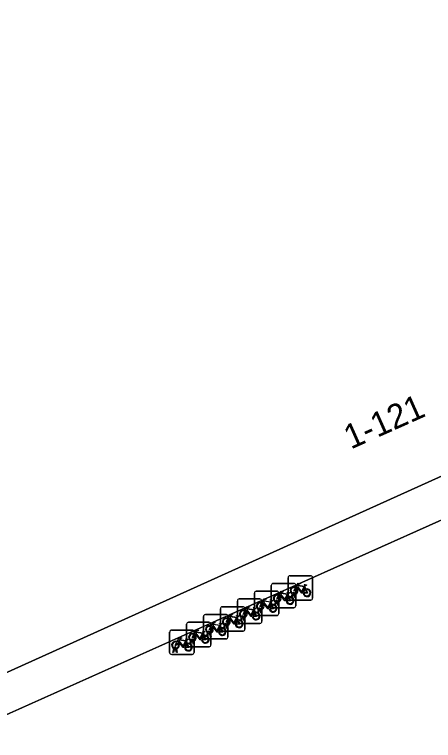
# Model space of a CAD drawing. Extents: x 159353 to 160616, y 385893 to 387321.
# Drawn here: x 160267.33 to 160284.51, y 386818.44 to 386848.18 of the extents above; entities that cross this region are included whole.
import ezdxf

# ---------------------------------------------------------------- set-up
doc = ezdxf.new("R2010")
doc.units = 0
for name, color, linetype in [('IMGEO_Fietsenrek', 7, 'Continuous'), ('IMGEO_Pand', 7, 'Continuous'), ('IMGEO_Pand_nummerreeks', 7, 'Continuous'), ('IMGEO_Pand_overbouw', 7, 'Continuous'), ('IMGEO_Voetpad_open', 7, 'Continuous')]:
    doc.layers.add(name, color=color, linetype=linetype)

msp = doc.modelspace()

# ---------------------------------------------------------------- linework, layer by layer
at = {"layer": 'IMGEO_Fietsenrek'}
for p, q in [((160278.555, 386824.267), (160278.555, 386825.108)), ((160278.555, 386825.108), (160278.555, 386824.267)), ((160278.63, 386825.192), (160279.471, 386825.192)), ((160279.471, 386825.192), (160278.63, 386825.192)), ((160279.555, 386825.117), (160279.555, 386824.276)), ((160279.555, 386824.276), (160279.555, 386825.117)), ((160277.861, 386823.949), (160277.861, 386824.79)), ((160277.861, 386824.79), (160277.861, 386823.949)), ((160277.936, 386824.874), (160278.777, 386824.874)), ((160278.777, 386824.874), (160277.936, 386824.874)), ((160278.861, 386824.799), (160278.861, 386823.958)), ((160278.861, 386823.958), (160278.861, 386824.799)), ((160279.242, 386824.741), (160279.278, 386824.646)), ((160277.166, 386823.631), (160277.166, 386824.472)), ((160277.166, 386824.472), (160277.166, 386823.631)), ((160277.241, 386824.556), (160278.082, 386824.556)), ((160278.082, 386824.556), (160277.241, 386824.556)), ((160278.166, 386824.481), (160278.166, 386823.64)), ((160278.166, 386823.64), (160278.166, 386824.481)), ((160278.682, 386824.276), (160278.721, 386824.436)), ((160278.793, 386824.448), (160278.792, 386824.452)), ((160278.824, 386824.459), (160278.825, 386824.452)), ((160276.472, 386823.313), (160276.472, 386824.154)), ((160276.472, 386824.154), (160276.472, 386823.313)), ((160276.547, 386824.238), (160277.388, 386824.238)), ((160277.388, 386824.238), (160276.547, 386824.238)), ((160277.472, 386824.163), (160277.472, 386823.322)), ((160277.472, 386823.322), (160277.472, 386824.163)), ((160278.099, 386824.13), (160278.098, 386824.134)), ((160278.13, 386824.141), (160278.131, 386824.134)), ((160278.548, 386824.423), (160278.584, 386824.328)), ((160279.48, 386824.192), (160278.639, 386824.192)), ((160278.639, 386824.192), (160279.48, 386824.192)), ((160278.716, 386824.276), (160278.682, 386824.276)), ((160278.751, 386824.424), (160278.716, 386824.276)), ((160278.834, 386824.276), (160278.8, 386824.418)), ((160278.832, 386824.422), (160278.867, 386824.276)), ((160278.867, 386824.276), (160278.834, 386824.276)), ((160275.777, 386822.994), (160275.777, 386823.835)), ((160275.777, 386823.835), (160275.777, 386822.994)), ((160275.852, 386823.919), (160276.693, 386823.919)), ((160276.693, 386823.919), (160275.852, 386823.919)), ((160276.777, 386823.844), (160276.777, 386823.003)), ((160276.777, 386823.003), (160276.777, 386823.844)), ((160277.853, 386824.105), (160277.889, 386824.01)), ((160278.786, 386823.874), (160277.945, 386823.874)), ((160277.945, 386823.874), (160278.786, 386823.874)), ((160277.988, 386823.958), (160278.027, 386824.118)), ((160278.022, 386823.958), (160277.988, 386823.958)), ((160278.057, 386824.106), (160278.022, 386823.958)), ((160278.14, 386823.958), (160278.106, 386824.1)), ((160278.138, 386824.104), (160278.173, 386823.958)), ((160278.173, 386823.958), (160278.14, 386823.958)), ((160275.158, 386823.601), (160275.999, 386823.601)), ((160275.999, 386823.601), (160275.158, 386823.601)), ((160277.159, 386823.787), (160277.195, 386823.692)), ((160278.091, 386823.556), (160277.25, 386823.556)), ((160277.25, 386823.556), (160278.091, 386823.556)), ((160277.293, 386823.64), (160277.332, 386823.8)), ((160277.327, 386823.64), (160277.293, 386823.64)), ((160277.362, 386823.788), (160277.327, 386823.64)), ((160277.404, 386823.812), (160277.403, 386823.816)), ((160277.445, 386823.64), (160277.411, 386823.782)), ((160277.435, 386823.823), (160277.436, 386823.816)), ((160277.443, 386823.786), (160277.478, 386823.64)), ((160277.478, 386823.64), (160277.445, 386823.64)), ((160274.463, 386823.283), (160275.304, 386823.283)), ((160275.304, 386823.283), (160274.463, 386823.283)), ((160275.083, 386822.676), (160275.083, 386823.517)), ((160275.083, 386823.517), (160275.083, 386822.676)), ((160276.083, 386823.526), (160276.083, 386822.685)), ((160276.083, 386822.685), (160276.083, 386823.526)), ((160276.464, 386823.468), (160276.5, 386823.373)), ((160277.397, 386823.238), (160276.556, 386823.238)), ((160276.556, 386823.238), (160277.397, 386823.238)), ((160276.599, 386823.322), (160276.638, 386823.482)), ((160276.633, 386823.322), (160276.599, 386823.322)), ((160276.668, 386823.47), (160276.633, 386823.322)), ((160276.71, 386823.494), (160276.709, 386823.498)), ((160276.751, 386823.322), (160276.717, 386823.464)), ((160276.741, 386823.505), (160276.742, 386823.498)), ((160276.749, 386823.468), (160276.784, 386823.322)), ((160276.784, 386823.322), (160276.751, 386823.322)), ((160273.769, 386822.965), (160274.61, 386822.965)), ((160274.61, 386822.965), (160273.769, 386822.965)), ((160274.388, 386822.358), (160274.388, 386823.199)), ((160274.388, 386823.199), (160274.388, 386822.358)), ((160275.388, 386823.208), (160275.388, 386822.367)), ((160275.388, 386822.367), (160275.388, 386823.208)), ((160275.77, 386823.15), (160275.806, 386823.055)), ((160275.904, 386823.003), (160275.943, 386823.163)), ((160275.938, 386823.003), (160275.904, 386823.003)), ((160275.973, 386823.151), (160275.938, 386823.003)), ((160276.015, 386823.175), (160276.014, 386823.179)), ((160276.056, 386823.003), (160276.022, 386823.145)), ((160276.046, 386823.186), (160276.047, 386823.179)), ((160276.054, 386823.149), (160276.089, 386823.003)), ((160276.089, 386823.003), (160276.056, 386823.003)), ((160273.694, 386822.04), (160273.694, 386822.881)), ((160273.694, 386822.881), (160273.694, 386822.04)), ((160274.694, 386822.89), (160274.694, 386822.049)), ((160274.694, 386822.049), (160274.694, 386822.89)), ((160275.075, 386822.832), (160275.111, 386822.737)), ((160275.21, 386822.685), (160275.249, 386822.845)), ((160275.244, 386822.685), (160275.21, 386822.685)), ((160275.279, 386822.833), (160275.244, 386822.685)), ((160275.321, 386822.857), (160275.32, 386822.861)), ((160275.362, 386822.685), (160275.328, 386822.827)), ((160275.352, 386822.868), (160275.353, 386822.861)), ((160275.36, 386822.831), (160275.395, 386822.685)), ((160275.395, 386822.685), (160275.362, 386822.685)), ((160276.702, 386822.919), (160275.861, 386822.919)), ((160275.861, 386822.919), (160276.702, 386822.919)), ((160274.381, 386822.514), (160274.417, 386822.419)), ((160274.515, 386822.367), (160274.554, 386822.527)), ((160274.549, 386822.367), (160274.515, 386822.367)), ((160274.584, 386822.515), (160274.549, 386822.367)), ((160274.626, 386822.539), (160274.625, 386822.543)), ((160274.667, 386822.367), (160274.633, 386822.509)), ((160274.657, 386822.55), (160274.658, 386822.543)), ((160274.665, 386822.513), (160274.7, 386822.367)), ((160274.7, 386822.367), (160274.667, 386822.367)), ((160276.008, 386822.601), (160275.167, 386822.601)), ((160275.167, 386822.601), (160276.008, 386822.601)), ((160273.821, 386822.049), (160273.86, 386822.209)), ((160273.855, 386822.049), (160273.821, 386822.049)), ((160273.89, 386822.197), (160273.855, 386822.049)), ((160273.932, 386822.221), (160273.931, 386822.225)), ((160273.973, 386822.049), (160273.939, 386822.191)), ((160273.963, 386822.232), (160273.964, 386822.225)), ((160273.971, 386822.195), (160274.006, 386822.049)), ((160274.006, 386822.049), (160273.973, 386822.049)), ((160275.313, 386822.283), (160274.472, 386822.283)), ((160274.472, 386822.283), (160275.313, 386822.283)), ((160274.619, 386821.965), (160273.778, 386821.965)), ((160273.778, 386821.965), (160274.619, 386821.965))]:
    msp.add_line(p, q, dxfattribs=at)
for points in [[(160278.868, 386824.718), (160278.963, 386824.882), (160279.049, 386824.868), (160279.051, 386824.859), (160278.995, 386824.848), (160278.968, 386824.803), (160279.224, 386824.762)], [(160279.164, 386824.474), (160279.114, 386824.474), (160278.923, 386824.725), (160278.904, 386824.693)], [(160279.211, 386824.737), (160278.954, 386824.778), (160278.937, 386824.749), (160279.104, 386824.529), (160279.211, 386824.737)], [(160279.224, 386824.762), (160279.249, 386824.811), (160279.243, 386824.815), (160279.22, 386824.819), (160279.208, 386824.826), (160279.207, 386824.829), (160279.209, 386824.834), (160279.304, 386824.819), (160279.306, 386824.809), (160279.296, 386824.796), (160279.284, 386824.79), (160279.27, 386824.796), (160279.242, 386824.741)], [(160278.174, 386824.4), (160278.269, 386824.564), (160278.355, 386824.55), (160278.357, 386824.541), (160278.301, 386824.53), (160278.274, 386824.485), (160278.53, 386824.444)], [(160278.517, 386824.419), (160278.26, 386824.46), (160278.243, 386824.431), (160278.41, 386824.211), (160278.517, 386824.419)], [(160278.53, 386824.444), (160278.555, 386824.493), (160278.549, 386824.497), (160278.526, 386824.501), (160278.514, 386824.508), (160278.513, 386824.511), (160278.515, 386824.516), (160278.61, 386824.501), (160278.612, 386824.491), (160278.602, 386824.478), (160278.59, 386824.472), (160278.576, 386824.478), (160278.548, 386824.423)], [(160278.889, 386824.666), (160278.837, 386824.576), (160278.797, 386824.551), (160278.798, 386824.598), (160278.853, 386824.692)], [(160279.259, 386824.639), (160279.229, 386824.716), (160279.12, 386824.498), (160279.163, 386824.498)], [(160279.193, 386824.498), (160279.313, 386824.497), (160279.269, 386824.611)], [(160279.289, 386824.618), (160279.344, 386824.473), (160279.194, 386824.473)], [(160277.479, 386824.082), (160277.574, 386824.246), (160277.66, 386824.232), (160277.662, 386824.223), (160277.606, 386824.212), (160277.579, 386824.167), (160277.835, 386824.126)], [(160277.822, 386824.101), (160277.565, 386824.142), (160277.548, 386824.113), (160277.715, 386823.893), (160277.822, 386824.101)], [(160277.835, 386824.126), (160277.86, 386824.175), (160277.854, 386824.179), (160277.831, 386824.183), (160277.819, 386824.19), (160277.818, 386824.193), (160277.82, 386824.198), (160277.915, 386824.183), (160277.917, 386824.173), (160277.907, 386824.16), (160277.895, 386824.154), (160277.881, 386824.16), (160277.853, 386824.105)], [(160278.195, 386824.348), (160278.143, 386824.258), (160278.103, 386824.233), (160278.104, 386824.28), (160278.159, 386824.374)], [(160278.47, 386824.156), (160278.42, 386824.156), (160278.229, 386824.407), (160278.21, 386824.375)], [(160278.565, 386824.321), (160278.535, 386824.398), (160278.426, 386824.18), (160278.469, 386824.18)], [(160278.499, 386824.18), (160278.619, 386824.179), (160278.575, 386824.293)], [(160278.595, 386824.3), (160278.65, 386824.155), (160278.5, 386824.155)], [(160276.785, 386823.764), (160276.88, 386823.928), (160276.966, 386823.914), (160276.968, 386823.905), (160276.912, 386823.894), (160276.885, 386823.849), (160277.141, 386823.808)], [(160277.141, 386823.808), (160277.166, 386823.857), (160277.16, 386823.861), (160277.137, 386823.865), (160277.125, 386823.872), (160277.124, 386823.875), (160277.126, 386823.88), (160277.221, 386823.865), (160277.223, 386823.855), (160277.213, 386823.842), (160277.201, 386823.836), (160277.187, 386823.842), (160277.159, 386823.787)], [(160277.5, 386824.03), (160277.448, 386823.94), (160277.408, 386823.915), (160277.409, 386823.962), (160277.464, 386824.056)], [(160277.775, 386823.838), (160277.725, 386823.838), (160277.534, 386824.089), (160277.515, 386824.057)], [(160277.87, 386824.003), (160277.84, 386824.08), (160277.731, 386823.862), (160277.774, 386823.862)], [(160277.804, 386823.862), (160277.924, 386823.861), (160277.88, 386823.975)], [(160277.9, 386823.982), (160277.955, 386823.837), (160277.805, 386823.837)], [(160276.09, 386823.445), (160276.185, 386823.609), (160276.271, 386823.595), (160276.273, 386823.586), (160276.217, 386823.575), (160276.19, 386823.53), (160276.446, 386823.489)], [(160276.446, 386823.489), (160276.471, 386823.538), (160276.465, 386823.542), (160276.442, 386823.546), (160276.43, 386823.553), (160276.429, 386823.556), (160276.431, 386823.561), (160276.526, 386823.546), (160276.528, 386823.536), (160276.518, 386823.523), (160276.506, 386823.517), (160276.492, 386823.523), (160276.464, 386823.468)], [(160276.806, 386823.712), (160276.754, 386823.622), (160276.714, 386823.597), (160276.715, 386823.644), (160276.77, 386823.738)], [(160277.081, 386823.52), (160277.031, 386823.52), (160276.84, 386823.771), (160276.821, 386823.739)], [(160277.128, 386823.783), (160276.871, 386823.824), (160276.854, 386823.795), (160277.021, 386823.575), (160277.128, 386823.783)], [(160277.176, 386823.685), (160277.146, 386823.762), (160277.037, 386823.544), (160277.08, 386823.544)], [(160277.11, 386823.544), (160277.23, 386823.543), (160277.186, 386823.657)], [(160277.206, 386823.664), (160277.261, 386823.519), (160277.111, 386823.519)], [(160275.396, 386823.127), (160275.491, 386823.291), (160275.577, 386823.277), (160275.579, 386823.268), (160275.523, 386823.257), (160275.496, 386823.212), (160275.752, 386823.171)], [(160275.752, 386823.171), (160275.777, 386823.22), (160275.771, 386823.224), (160275.748, 386823.228), (160275.736, 386823.235), (160275.735, 386823.238), (160275.737, 386823.243), (160275.832, 386823.228), (160275.834, 386823.218), (160275.824, 386823.205), (160275.812, 386823.199), (160275.798, 386823.205), (160275.77, 386823.15)], [(160276.111, 386823.393), (160276.059, 386823.303), (160276.019, 386823.278), (160276.02, 386823.325), (160276.075, 386823.419)], [(160276.386, 386823.201), (160276.336, 386823.201), (160276.145, 386823.452), (160276.126, 386823.42)], [(160276.433, 386823.464), (160276.176, 386823.505), (160276.159, 386823.476), (160276.326, 386823.256), (160276.433, 386823.464)], [(160276.481, 386823.366), (160276.451, 386823.443), (160276.342, 386823.225), (160276.385, 386823.225)], [(160276.415, 386823.225), (160276.535, 386823.224), (160276.491, 386823.338)], [(160276.511, 386823.345), (160276.566, 386823.2), (160276.416, 386823.2)], [(160274.701, 386822.809), (160274.796, 386822.973), (160274.882, 386822.959), (160274.884, 386822.95), (160274.828, 386822.939), (160274.801, 386822.894), (160275.057, 386822.853)], [(160275.417, 386823.075), (160275.365, 386822.985), (160275.325, 386822.96), (160275.326, 386823.007), (160275.381, 386823.101)], [(160275.692, 386822.883), (160275.642, 386822.883), (160275.451, 386823.134), (160275.432, 386823.102)], [(160275.739, 386823.146), (160275.482, 386823.187), (160275.465, 386823.158), (160275.632, 386822.938), (160275.739, 386823.146)], [(160275.787, 386823.048), (160275.757, 386823.125), (160275.648, 386822.907), (160275.691, 386822.907)], [(160275.721, 386822.907), (160275.841, 386822.906), (160275.797, 386823.02)], [(160275.817, 386823.027), (160275.872, 386822.882), (160275.722, 386822.882)], [(160274.007, 386822.491), (160274.102, 386822.655), (160274.188, 386822.641), (160274.19, 386822.632), (160274.134, 386822.621), (160274.107, 386822.576), (160274.363, 386822.535)], [(160274.722, 386822.757), (160274.67, 386822.667), (160274.63, 386822.642), (160274.631, 386822.689), (160274.686, 386822.783)], [(160274.997, 386822.565), (160274.947, 386822.565), (160274.756, 386822.816), (160274.737, 386822.784)], [(160275.044, 386822.828), (160274.787, 386822.869), (160274.77, 386822.84), (160274.937, 386822.62), (160275.044, 386822.828)], [(160275.092, 386822.73), (160275.062, 386822.807), (160274.953, 386822.589), (160274.996, 386822.589)], [(160275.026, 386822.589), (160275.146, 386822.588), (160275.102, 386822.702)], [(160275.122, 386822.709), (160275.177, 386822.564), (160275.027, 386822.564)], [(160275.057, 386822.853), (160275.082, 386822.902), (160275.076, 386822.906), (160275.053, 386822.91), (160275.041, 386822.917), (160275.04, 386822.92), (160275.042, 386822.925), (160275.137, 386822.91), (160275.139, 386822.9), (160275.129, 386822.887), (160275.117, 386822.881), (160275.103, 386822.887), (160275.075, 386822.832)], [(160274.028, 386822.439), (160273.976, 386822.349), (160273.936, 386822.324), (160273.937, 386822.371), (160273.992, 386822.465)], [(160274.303, 386822.247), (160274.253, 386822.247), (160274.062, 386822.498), (160274.043, 386822.466)], [(160274.35, 386822.51), (160274.093, 386822.551), (160274.076, 386822.522), (160274.243, 386822.302), (160274.35, 386822.51)], [(160274.398, 386822.412), (160274.368, 386822.489), (160274.259, 386822.271), (160274.302, 386822.271)], [(160274.332, 386822.271), (160274.452, 386822.27), (160274.408, 386822.384)], [(160274.428, 386822.391), (160274.483, 386822.246), (160274.333, 386822.246)], [(160274.363, 386822.535), (160274.388, 386822.584), (160274.382, 386822.588), (160274.359, 386822.592), (160274.347, 386822.599), (160274.346, 386822.602), (160274.348, 386822.607), (160274.443, 386822.592), (160274.445, 386822.582), (160274.435, 386822.569), (160274.423, 386822.563), (160274.409, 386822.569), (160274.381, 386822.514)]]:
    msp.add_lwpolyline(points, dxfattribs=at)
for centre, radius, start, end in [((160278.633, 386825.114), 0.0779, 92.4484, 184.2845), ((160278.633, 386825.114), 0.0779, 92.4484, 184.2845), ((160279.477, 386825.114), 0.0779, 2.4484, 94.2845), ((160279.477, 386825.114), 0.0779, 2.4484, 94.2845), ((160277.939, 386824.796), 0.0779, 92.4484, 184.2845), ((160277.939, 386824.796), 0.0779, 92.4484, 184.2845), ((160278.795, 386824.577), 0.159, 62.6766, 242.1369), ((160278.783, 386824.796), 0.0779, 2.4484, 94.2845), ((160278.783, 386824.796), 0.0779, 2.4484, 94.2845), ((160277.244, 386824.478), 0.0779, 92.4484, 184.2845), ((160277.244, 386824.478), 0.0779, 92.4484, 184.2845), ((160278.088, 386824.478), 0.0779, 2.4484, 94.2845), ((160278.088, 386824.478), 0.0779, 2.4484, 94.2845), ((160278.795, 386824.577), 0.129, 63.3192, 238.903), ((160278.775, 386824.448), 0.0499, 12.8025, 158.6934), ((160278.775, 386824.448), 0.0174, 12.8025, 163.4502), ((160278.795, 386824.577), 0.129, 253.415, 269.0204), ((160278.795, 386824.577), 0.129, 283.6043, 43.4302), ((160278.795, 386824.577), 0.159, 283.5766, 46.6042), ((160279.322, 386824.493), 0.159, 113.3408, 178.3217), ((160279.322, 386824.493), 0.159, 187.0065, 105.7708), ((160279.322, 386824.493), 0.129, 113.923, 177.9556), ((160279.322, 386824.493), 0.129, 188.6715, 104.5883), ((160276.55, 386824.16), 0.0779, 92.4484, 184.2845), ((160276.55, 386824.16), 0.0779, 92.4484, 184.2845), ((160277.394, 386824.16), 0.0779, 2.4484, 94.2845), ((160277.394, 386824.16), 0.0779, 2.4484, 94.2845), ((160278.101, 386824.259), 0.159, 62.6766, 242.1369), ((160278.101, 386824.259), 0.129, 63.3192, 238.903), ((160278.081, 386824.13), 0.0499, 12.8025, 158.6934), ((160278.081, 386824.13), 0.0174, 12.8025, 163.4502), ((160278.101, 386824.259), 0.129, 253.415, 269.0204), ((160278.101, 386824.259), 0.129, 283.6043, 43.4302), ((160278.101, 386824.259), 0.159, 283.5766, 46.6042), ((160278.628, 386824.175), 0.159, 113.3408, 178.3217), ((160278.628, 386824.175), 0.159, 187.0065, 105.7708), ((160278.628, 386824.175), 0.129, 113.923, 177.9556), ((160278.628, 386824.175), 0.129, 188.6715, 104.5883), ((160278.633, 386824.27), 0.0779, 182.4484, 274.2845), ((160278.633, 386824.27), 0.0779, 182.4484, 274.2845), ((160278.795, 386824.577), 0.159, 253.9967, 271.7867), ((160279.477, 386824.27), 0.0779, 272.4484, 4.2845), ((160279.477, 386824.27), 0.0779, 272.4484, 4.2845), ((160275.855, 386823.841), 0.0779, 92.4484, 184.2845), ((160275.855, 386823.841), 0.0779, 92.4484, 184.2845), ((160276.699, 386823.841), 0.0779, 2.4484, 94.2845), ((160276.699, 386823.841), 0.0779, 2.4484, 94.2845), ((160277.406, 386823.941), 0.159, 62.6766, 242.1369), ((160277.406, 386823.941), 0.129, 63.3192, 238.903), ((160277.386, 386823.812), 0.0499, 12.8025, 158.6934), ((160277.406, 386823.941), 0.129, 283.6043, 43.4302), ((160277.406, 386823.941), 0.159, 283.5766, 46.6042), ((160277.933, 386823.857), 0.159, 113.3408, 178.3217), ((160277.933, 386823.857), 0.159, 187.0065, 105.7708), ((160277.933, 386823.857), 0.129, 113.923, 177.9556), ((160277.933, 386823.857), 0.129, 188.6715, 104.5883), ((160277.939, 386823.952), 0.0779, 182.4484, 274.2845), ((160277.939, 386823.952), 0.0779, 182.4484, 274.2845), ((160278.101, 386824.259), 0.159, 253.9967, 271.7867), ((160278.783, 386823.952), 0.0779, 272.4484, 4.2845), ((160278.783, 386823.952), 0.0779, 272.4484, 4.2845), ((160275.161, 386823.523), 0.0779, 92.4484, 184.2845), ((160275.161, 386823.523), 0.0779, 92.4484, 184.2845), ((160276.005, 386823.523), 0.0779, 2.4484, 94.2845), ((160276.005, 386823.523), 0.0779, 2.4484, 94.2845), ((160276.712, 386823.623), 0.159, 62.6766, 242.1369), ((160276.712, 386823.623), 0.129, 63.3192, 238.903), ((160276.692, 386823.494), 0.0499, 12.8025, 158.6934), ((160276.712, 386823.623), 0.129, 283.6043, 43.4302), ((160276.712, 386823.623), 0.159, 283.5766, 46.6042), ((160277.239, 386823.539), 0.159, 113.3408, 178.3217), ((160277.239, 386823.539), 0.159, 187.0065, 105.7708), ((160277.239, 386823.539), 0.129, 113.923, 177.9556), ((160277.239, 386823.539), 0.129, 188.6715, 104.5883), ((160277.244, 386823.634), 0.0779, 182.4484, 274.2845), ((160277.244, 386823.634), 0.0779, 182.4484, 274.2845), ((160277.406, 386823.941), 0.159, 253.9967, 271.7867), ((160277.386, 386823.812), 0.0174, 12.8025, 163.4502), ((160277.406, 386823.941), 0.129, 253.415, 269.0204), ((160278.088, 386823.634), 0.0779, 272.4484, 4.2845), ((160278.088, 386823.634), 0.0779, 272.4484, 4.2845), ((160274.466, 386823.205), 0.0779, 92.4484, 184.2845), ((160274.466, 386823.205), 0.0779, 92.4484, 184.2845), ((160275.31, 386823.205), 0.0779, 2.4484, 94.2845), ((160275.31, 386823.205), 0.0779, 2.4484, 94.2845), ((160276.017, 386823.304), 0.159, 62.6766, 242.1369), ((160276.017, 386823.304), 0.129, 63.3192, 238.903), ((160276.017, 386823.304), 0.129, 283.6043, 43.4302), ((160276.017, 386823.304), 0.159, 283.5766, 46.6042), ((160276.544, 386823.22), 0.159, 113.3408, 178.3217), ((160276.544, 386823.22), 0.159, 187.0065, 105.7708), ((160276.544, 386823.22), 0.129, 113.923, 177.9556), ((160276.544, 386823.22), 0.129, 188.6715, 104.5883), ((160276.55, 386823.316), 0.0779, 182.4484, 274.2845), ((160276.55, 386823.316), 0.0779, 182.4484, 274.2845), ((160276.712, 386823.623), 0.159, 253.9967, 271.7867), ((160276.692, 386823.494), 0.0174, 12.8025, 163.4502), ((160276.712, 386823.623), 0.129, 253.415, 269.0204), ((160277.394, 386823.316), 0.0779, 272.4484, 4.2845), ((160277.394, 386823.316), 0.0779, 272.4484, 4.2845), ((160273.772, 386822.887), 0.0779, 92.4484, 184.2845), ((160273.772, 386822.887), 0.0779, 92.4484, 184.2845), ((160274.616, 386822.887), 0.0779, 2.4484, 94.2845), ((160274.616, 386822.887), 0.0779, 2.4484, 94.2845), ((160275.323, 386822.986), 0.159, 62.6766, 242.1369), ((160275.323, 386822.986), 0.129, 63.3192, 238.903), ((160275.323, 386822.986), 0.129, 283.6043, 43.4302), ((160275.323, 386822.986), 0.159, 283.5766, 46.6042), ((160275.85, 386822.902), 0.159, 113.3408, 178.3217), ((160275.85, 386822.902), 0.159, 187.0065, 105.7708), ((160275.85, 386822.902), 0.129, 113.923, 177.9556), ((160275.85, 386822.902), 0.129, 188.6715, 104.5883), ((160275.855, 386822.997), 0.0779, 182.4484, 274.2845), ((160275.855, 386822.997), 0.0779, 182.4484, 274.2845), ((160275.997, 386823.175), 0.0499, 12.8025, 158.6934), ((160276.017, 386823.304), 0.159, 253.9967, 271.7867), ((160275.997, 386823.175), 0.0174, 12.8025, 163.4502), ((160276.017, 386823.304), 0.129, 253.415, 269.0204), ((160276.699, 386822.997), 0.0779, 272.4484, 4.2845), ((160276.699, 386822.997), 0.0779, 272.4484, 4.2845), ((160274.628, 386822.668), 0.159, 62.6766, 242.1369), ((160274.628, 386822.668), 0.129, 63.3192, 238.903), ((160274.628, 386822.668), 0.129, 283.6043, 43.4302), ((160274.628, 386822.668), 0.159, 283.5766, 46.6042), ((160275.155, 386822.584), 0.159, 113.3408, 178.3217), ((160275.155, 386822.584), 0.159, 187.0065, 105.7708), ((160275.155, 386822.584), 0.129, 113.923, 177.9556), ((160275.155, 386822.584), 0.129, 188.6715, 104.5883), ((160275.161, 386822.679), 0.0779, 182.4484, 274.2845), ((160275.161, 386822.679), 0.0779, 182.4484, 274.2845), ((160275.303, 386822.857), 0.0499, 12.8025, 158.6934), ((160275.323, 386822.986), 0.159, 253.9967, 271.7867), ((160275.303, 386822.857), 0.0174, 12.8025, 163.4502), ((160275.323, 386822.986), 0.129, 253.415, 269.0204), ((160276.005, 386822.679), 0.0779, 272.4484, 4.2845), ((160276.005, 386822.679), 0.0779, 272.4484, 4.2845), ((160273.934, 386822.35), 0.159, 62.6766, 242.1369), ((160273.934, 386822.35), 0.129, 63.3192, 238.903), ((160273.934, 386822.35), 0.129, 283.6043, 43.4302), ((160273.934, 386822.35), 0.159, 283.5766, 46.6042), ((160274.461, 386822.266), 0.159, 113.3408, 178.3217), ((160274.461, 386822.266), 0.159, 187.0065, 105.7708), ((160274.461, 386822.266), 0.129, 113.923, 177.9556), ((160274.461, 386822.266), 0.129, 188.6715, 104.5883), ((160274.466, 386822.361), 0.0779, 182.4484, 274.2845), ((160274.466, 386822.361), 0.0779, 182.4484, 274.2845), ((160274.608, 386822.539), 0.0499, 12.8025, 158.6934), ((160274.628, 386822.668), 0.159, 253.9967, 271.7867), ((160274.608, 386822.539), 0.0174, 12.8025, 163.4502), ((160274.628, 386822.668), 0.129, 253.415, 269.0204), ((160275.31, 386822.361), 0.0779, 272.4484, 4.2845), ((160275.31, 386822.361), 0.0779, 272.4484, 4.2845), ((160273.914, 386822.221), 0.0499, 12.8025, 158.6934), ((160273.934, 386822.35), 0.159, 253.9967, 271.7867), ((160273.914, 386822.221), 0.0174, 12.8025, 163.4502), ((160273.934, 386822.35), 0.129, 253.415, 269.0204), ((160274.616, 386822.043), 0.0779, 272.4484, 4.2845), ((160274.616, 386822.043), 0.0779, 272.4484, 4.2845), ((160273.772, 386822.043), 0.0779, 182.4484, 274.2845), ((160273.772, 386822.043), 0.0779, 182.4484, 274.2845)]:
    msp.add_arc(centre, radius, start, end, dxfattribs=at)
at = {"layer": 'IMGEO_Pand'}
msp.add_lwpolyline([(160257.857, 386817.102), (160298.853, 386835.586)], dxfattribs=at)
at = {"layer": 'IMGEO_Pand_overbouw'}
msp.add_lwpolyline([(160332.809, 386833.995), (160333.236, 386834.332), (160300.325, 386876.093), (160229.196, 386856.75), (160258.265, 386815.596), (160285.771, 386827.895), (160286.626, 386826.7), (160301.289, 386833.308), (160298.853, 386835.586), (160257.857, 386817.102), (160257.798, 386817.075), (160230.009, 386856.467), (160300.148, 386875.527), (160323.317, 386846.065), (160328.35, 386839.665)], close=True, dxfattribs=at)
at = {"layer": 'IMGEO_Voetpad_open'}
msp.add_lwpolyline([(160298.853, 386835.586), (160301.289, 386833.308), (160286.626, 386826.7), (160285.771, 386827.895), (160258.767, 386815.82)], dxfattribs=at)

# ---------------------------------------------------------------- texts
at = {"layer": 'IMGEO_Pand_nummerreeks'}
msp.add_text('1-121', height=1, rotation=23.9955, dxfattribs=at).set_placement((160281.12, 386830.355))

doc.saveas('drawing.dxf')
